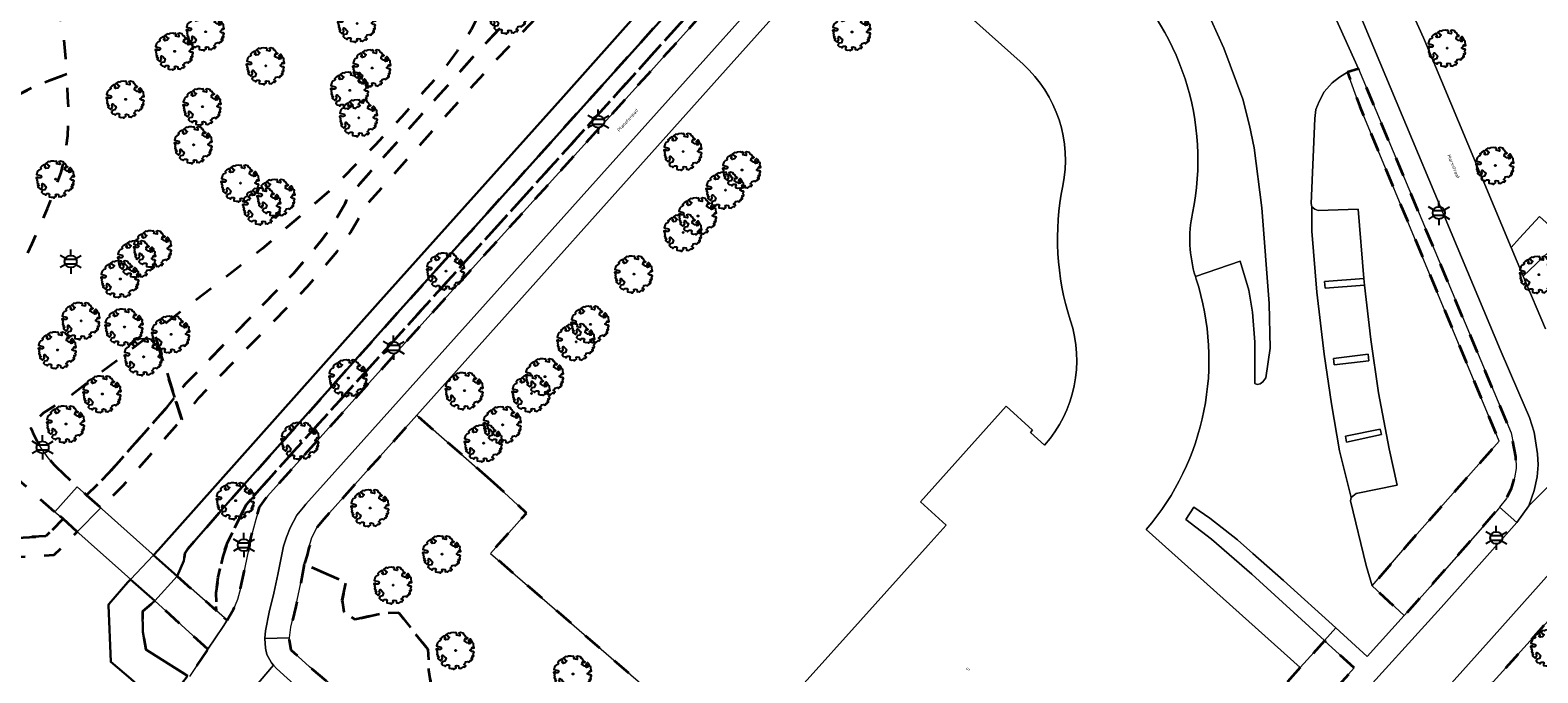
# Model space of a CAD drawing. Extents: x 105780 to 185197, y 477999 to 525027.
# Tile 379 of 562: x 108224 to 108381, y 479067 to 479134. Entities that reach past the tile are written whole.
import ezdxf
from ezdxf.enums import TextEntityAlignment as Align

# ---------------------------------------------------------------- set-up
doc = ezdxf.new("R2010")
doc.units = 0
doc.linetypes.add('XX-HIDDEN', pattern=[4, 2, -2])
for name, color, linetype, lineweight in [('B-GV-GR-BOOM-S', 252, 'Continuous', 25), ('B-GV-GR-MATERIAALGRENS-G', 252, 'XX-HIDDEN', 35), ('B-RO-IE-MEUBILAIR_WEGMEUBILAIR-S', 252, 'Continuous', 25), ('B-WE-GW-WATERGANG_SLOOT_INSTEEK-G', 252, 'Continuous', 30), ('B-XX-KG-KADASTRAAL_BEBOUWING-G', 252, 'Continuous', 20), ('B1-WE-KW-KUNSTWERK_DEK-BRUG', 252, 'Continuous', 18), ('B1-WE-OG-BEBOUWING-T18', 7, 'Continuous', 18), ('B1-WE-OG-TERREIN_ERF-GV', 252, 'Continuous', 18), ('B1-WE-OG-TOPOGRAFIE-T18', 10, 'Continuous', 18), ('B1-WE-VH-VERHARDING_BEDRIJFSVLOERPLAAT-GV', 252, 'Continuous', 18), ('B1-WE-VH-VERHARDING_BETONSTRAATSTEEN-GV', 252, 'Continuous', 18), ('B1-WE-VH-VERHARDING_TEGEL-GV', 252, 'Continuous', 18), ('TIJDELIJK UIT -WE-VH-VERHARDING_ASFALT-GV', 252, 'Continuous', 18)]:
    doc.layers.add(name, color=color, linetype=linetype, lineweight=lineweight)
doc.styles.add('NLCS-ISO', font='NLCS-ISO.ttf')
doc.styles.add('NLCS-ISO-M200-T18', font='NLCS-ISO.ttf', dxfattribs={"height": 0.36})

# ---------------------------------------------------------------- blocks, each defined once
blk = doc.blocks.new('B-SIE-WEG_LICHTMAST-SO')
at = {"ltscale": 0.1}
for p, q in [((-1.1, 0.63), (-2.19, 1.27)), ((0, 1.27), (0, 2.53)), ((1.1, 0.63), (2.19, 1.27)), ((-1.1, -0.63), (-2.19, -1.27)), ((0, -1.27), (0, -2.53)), ((1.1, -0.63), (2.19, -1.27))]:
    blk.add_line(p, q, dxfattribs=at)
at = {"flags": 128}
for points in [[(-1.16, 0.5), (1.16, 0.5)], [(-1.16, -0.5), (1.16, -0.5)]]:
    blk.add_lwpolyline(points, dxfattribs=at)
at = {"ltscale": 0.1}
blk.add_circle((0, 0), 1.27, dxfattribs=at)
at = {"style": 'NLCS-ISO'}
blk.add_attdef('TYPE', text='', height=1.8, dxfattribs=at).set_placement((0, 2.53), align=Align.BOTTOM_CENTER)
blk = doc.blocks.new('B-SGR-BOOM_06')
at = {"linetype": 'Continuous', "flags": 128}
blk.add_lwpolyline([(1.08, 1.41), (1.01, 1.58), (0.88, 1.63), (0.78, 1.81), (0.51, 1.88), (0.34, 1.81), (0.44, 1.71), (0.43, 1.52), (0.09, 1.59), (0.14, 1.73), (0.07, 1.88), (-0.06, 1.84), (-0.19, 1.88), (-0.46, 1.86), (-0.6, 1.79), (-0.78, 1.83), (-1.02, 1.64), (-0.85, 1.56), (-0.8, 1.46), (-0.63, 1.37), (-0.8, 1.16), (-1.02, 1.11), (-1.17, 1.24), (-1.05, 1.29), (-1.15, 1.54), (-1.45, 1.37), (-1.6, 1.21), (-1.52, 1.14), (-1.6, 1.01), (-1.77, 0.94), (-1.89, 0.82), (-2, 0.49), (-1.55, 0.37), (-1.48, 0.22), (-1.6, 0.12), (-1.8, 0.12), (-1.84, 0.22), (-2.04, 0.15), (-1.9, -0.07), (-1.97, -0.15), (-1.89, -0.22), (-1.95, -0.4), (-1.81, -0.47), (-1.89, -0.62), (-1.77, -0.64), (-1.72, -0.68), (-1.85, -0.84), (-1.57, -1.07), (-1.47, -0.97), (-1.38, -0.79), (-1.45, -0.7), (-1.37, -0.47), (-1.25, -0.54), (-1.12, -0.7), (-1, -0.8), (-1.12, -1.12), (-1.37, -1.17), (-1.47, -1.36), (-1.33, -1.51), (-1.13, -1.56), (-1.11, -1.61), (-1.08, -1.66), (-0.93, -1.49), (-0.73, -1.49), (-0.63, -1.56), (-0.68, -1.71), (-0.68, -1.84), (-0.46, -1.89), (-0.24, -1.88), (-0.19, -1.98), (-0.09, -1.86), (0.04, -1.79), (-0.02, -1.6), (0.11, -1.56), (0.31, -1.61), (0.34, -1.84), (0.46, -1.83), (0.58, -1.89), (0.83, -1.69), (0.95, -1.74), (0.93, -1.66), (1.06, -1.59), (0.96, -1.49), (0.85, -1.46), (1.03, -1.29), (1.05, -1.19), (1.26, -1.14), (1.42, -1.22), (1.51, -1.12), (1.51, -1.05), (1.65, -1.05), (1.65, -0.95), (1.78, -0.91), (1.78, -0.82), (1.63, -0.82), (1.82, -0.64), (1.7, -0.57), (1.85, -0.62), (1.9, -0.5), (1.82, -0.37), (1.93, -0.18), (1.87, -0.1), (1.7, -0.1), (1.5, 0.03), (1.63, 0.12), (1.75, 0.34), (1.82, 0.24), (1.95, 0.29), (1.87, 0.57), (1.88, 0.75), (1.8, 0.79), (1.67, 1.06), (1.53, 1.21), (1.35, 1.04), (1.47, 0.97), (1.57, 0.72), (1.41, 0.69), (1.33, 0.85), (1.2, 0.82), (1.06, 0.92), (0.9, 1.01), (0.98, 1.07), (0.93, 1.17), (1.01, 1.27), (1.15, 1.22), (1.26, 1.29)], close=True, dxfattribs=at)
blk.add_circle((0, 0), 0.06)
at = {"style": 'NLCS-ISO'}
blk.add_attdef('SOORT', text='', height=0.3, dxfattribs=at).set_placement((0, -0.36), align=Align.TOP_CENTER)

msp = doc.modelspace()

# ---------------------------------------------------------------- linework, layer by layer
at = {"layer": 'B-GV-GR-MATERIAALGRENS-G', "flags": 128}
for points in [[(108337.859, 479185.615), (108337.586, 479185.846), (108337.348, 479186.106), (108337.259, 479186.203), (108335.081, 479184.199), (108310.243, 479157.769), (108262.432, 479104.668), (108244.644, 479084.765), (108240.18, 479079.664), (108239.894, 479079.254), (108239.79, 479078.427), (108239.085, 479076.855), (108243.206, 479073.226), (108243.155, 479075.069), (108243.381, 479076.741), (108243.878, 479078.91), (108244.33, 479080.266), (108245.369, 479082.435), (108246.364, 479084.333), (108247.677, 479085.873)], [(108313.381, 479157.079), (108337.366, 479183.371), (108338.701, 479184.906), (108337.859, 479185.615), (108247.677, 479085.873), (108246.364, 479084.333), (108245.369, 479082.435), (108244.33, 479080.266), (108243.878, 479078.91), (108243.381, 479076.741), (108243.155, 479075.069), (108243.206, 479073.226), (108244.319, 479072.246), (108244.99, 479073.378), (108245.414, 479074.409), (108245.731, 479075.559), (108246.85, 479080.964), (108247.32, 479082.752), (108247.721, 479084.038), (108248.536, 479085.183), (108265.309, 479103.843), (108288.341, 479129.283), (108289.501, 479130.571)], [(108282.218, 479144.281), (108275.751, 479147.064), (108274.373, 479143.353), (108271.14, 479136.45), (108269.853, 479133.901), (108268.404, 479131.755), (108266.83, 479129.566), (108264.851, 479127.422), (108262.593, 479124.805), (108259.801, 479121.869), (108255.47, 479117.453), (108247.978, 479111.03), (108243.427, 479107.477), (108236.675, 479102.321), (108238.849, 479095.509), (108239.911, 479096.851), (108251.249, 479108.445), (108254.245, 479111.977), (108255.552, 479113.823), (108256.656, 479115.771), (108256.895, 479116.372), (108270.735, 479131.839), (108278.1, 479139.623)], [(108221.668, 479126.706), (108224.448, 479128.118), (108227.547, 479129.272), (108227.51, 479129.91), (108227.459, 479130.927), (108227.285, 479132.895), (108226.963, 479134.827), (108226.712, 479135.827), (108226.403, 479136.752), (108225.579, 479138.62), (108224.747, 479140.241), (108223.604, 479142.12), (108222.474, 479143.808), (108221.391, 479145.187), (108220.57, 479143.8), (108219.998, 479143.189), (108219.032, 479141.759), (108218.238, 479140.006), (108216.81, 479138.167), (108215.124, 479136.16), (108213.476, 479133.709), (108210.894, 479129.652), (108209.112, 479127.461), (108207.381, 479125.964), (108205.369, 479124.764), (108203.459, 479123.86), (108201.046, 479123.026), (108198.81, 479122.367), (108196.545, 479122.411), (108194.841, 479122.841), (108193.741, 479123.499), (108192.901, 479124.184), (108192.667, 479120.536), (108192.844, 479119.236), (108193.351, 479117.276), (108194.321, 479114.779), (108195.565, 479112.818), (108197.809, 479109.694), (108204.614, 479100.979), (108204.28, 479102.189), (108204.326, 479104.069), (108204.606, 479106.194), (108205.905, 479109.53), (108207.072, 479111.972), (108208.803, 479114.383), (108210.998, 479116.994), (108213.197, 479119.366), (108216.084, 479122.133), (108218.622, 479124.486)], [(108284.152, 479143.449), (108282.218, 479144.281), (108278.1, 479139.623), (108270.735, 479131.839), (108256.895, 479116.372), (108256.656, 479115.771), (108255.552, 479113.823), (108254.245, 479111.977), (108251.249, 479108.445), (108239.911, 479096.851), (108238.849, 479095.509), (108239.582, 479093.21), (108240.257, 479094.118), (108241.402, 479095.516), (108252.728, 479107.097), (108255.827, 479110.75), (108257.241, 479112.748), (108258.465, 479114.907), (108258.623, 479115.305), (108269.421, 479127.418), (108272.188, 479130.464), (108279.576, 479138.273)], [(108227.547, 479129.272), (108224.448, 479128.118), (108221.668, 479126.706), (108218.622, 479124.486), (108216.084, 479122.133), (108213.197, 479119.366), (108210.998, 479116.994), (108208.803, 479114.383), (108207.072, 479111.972), (108205.905, 479109.53), (108204.606, 479106.194), (108204.326, 479104.069), (108204.28, 479102.189), (108204.614, 479100.979), (108207.512, 479098.205), (108209.521, 479096.487), (108210.946, 479095.584), (108212.618, 479094.886), (108214.243, 479094.102), (108215.059, 479094.047), (108216.281, 479094.239), (108218.096, 479094.808), (108219.329, 479095.422), (108219.441, 479097.138), (108219.769, 479099.477), (108220.329, 479102.115), (108220.994, 479104.503), (108221.883, 479106.88), (108222.811, 479109.164), (108223.93, 479111.589), (108225.553, 479115.239), (108226.298, 479117.116), (108226.957, 479119.003), (108227.388, 479120.902), (108227.669, 479122.88), (108227.758, 479124.902), (108227.684, 479126.924)], [(108362.631, 479129.826), (108361.49, 479129.487), (108362.762, 479125.909), (108377.341, 479090.935), (108367.672, 479080.027), (108364.059, 479075.833), (108367.404, 479072.723), (108369.282, 479074.779), (108370.107, 479075.721), (108377.291, 479083.924), (108377.375, 479084.032), (108378.085, 479084.939), (108378.619, 479085.995), (108378.924, 479087.096), (108379.096, 479088.073), (108379.087, 479089.291), (108378.597, 479091.798)], [(108239.582, 479093.21), (108238.849, 479095.509), (108238.028, 479094.472), (108231.931, 479087.597), (108229.637, 479085.295), (108231.13, 479083.961), (108233.389, 479086.226)], [(108271.912, 479086.874), (108264.156, 479093.641), (108254.45, 479082.81), (108253.738, 479081.962), (108253.175, 479080.871), (108252.884, 479079.787), (108252.697, 479079.026), (108252.395, 479078.076), (108256.752, 479076.2), (108256.356, 479074.339), (108256.532, 479073.098), (108257.713, 479072.303), (108260.548, 479072.957), (108262.264, 479073.025), (108265.312, 479069.201), (108265.418, 479067.033), (108265.708, 479065.22), (108266.464, 479064.436), (108268.16, 479063.966), (108269.793, 479065.042), (108272.572, 479062.548), (108272.808, 479060.495), (108274.215, 479058.923), (108275.378, 479058.898), (108277.965, 479059.02), (108281.622, 479059.178), (108283.191, 479059.122), (108284.962, 479058.791), (108289.874, 479063.631), (108271.855, 479079.22), (108275.192, 479082.942), (108275.627, 479083.428)], [(108226.317, 479083.572), (108226.264, 479083.544), (108222.83, 479086.64), (108220.337, 479088.94), (108219.737, 479089.619), (108219.667, 479089.737), (108218.898, 479089.25), (108217.245, 479087.806), (108216.421, 479086.951), (108216.496, 479086.877), (108215.385, 479085.787), (108220.752, 479080.775), (108225.376, 479081.021), (108227.164, 479082.815)], [(108228.658, 479081.481), (108227.164, 479082.815), (108225.376, 479081.021), (108220.752, 479080.775), (108215.385, 479085.787), (108213.957, 479084.386), (108215.652, 479082.802), (108220.009, 479078.732), (108226.249, 479079.065)], [(108409.534, 479084.053), (108400.879, 479083.549), (108397.322, 479083.144), (108394.905, 479082.726), (108392.736, 479082.041), (108391.321, 479081.341), (108390.024, 479080.394), (108388.842, 479079.234), (108368.449, 479056.652), (108366.835, 479054.555), (108366.051, 479053.237), (108365.778, 479052.139), (108366.231, 479051.168), (108366.901, 479050.28), (108369.842, 479047.424), (108371.286, 479046.127), (108399.728, 479077.227), (108413.317, 479064.744), (108414.748, 479063.601), (108415.48, 479064.403), (108422.425, 479072.247)], [(108252.395, 479078.076), (108252.042, 479076.144), (108251.503, 479073.661), (108250.988, 479071.524), (108250.857, 479070.401), (108250.81, 479070.16), (108250.993, 479069.153), (108252.944, 479067.378), (108255.484, 479065.235), (108257.104, 479063.995), (108259.548, 479062.399), (108261.283, 479061.47), (108263.202, 479060.65), (108265.653, 479059.878), (108268.359, 479059.349), (108271.487, 479058.983), (108274.215, 479058.923), (108272.808, 479060.495), (108272.572, 479062.548), (108269.793, 479065.042), (108268.16, 479063.966), (108266.464, 479064.436), (108265.708, 479065.22), (108265.418, 479067.033), (108265.312, 479069.201), (108262.264, 479073.025), (108260.548, 479072.957), (108257.713, 479072.303), (108256.532, 479073.098), (108256.356, 479074.339), (108256.752, 479076.2)], [(108242.317, 479069.208), (108236.756, 479074.247), (108235.462, 479073.147), (108235.52, 479071.012), (108235.808, 479069.166), (108240.176, 479066.445), (108240.229, 479066.519), (108240.394, 479066.368)], [(108362.19, 479067.253), (108359.077, 479070.091), (108356.53, 479067.29), (108324.49, 479031.56), (108306.404, 479047.738), (108303.692, 479044.741), (108318.75, 479031.307), (108321.269, 479029.059), (108322.36, 479028.204), (108323.158, 479027.736), (108324.484, 479027.431), (108325.26, 479027.335), (108325.62, 479027.385), (108325.628, 479027.387), (108325.997, 479027.466), (108326.604, 479027.928), (108327.609, 479028.737)]]:
    msp.add_lwpolyline(points, close=True, dxfattribs=at)
for points in [[(108238.849, 479095.509), (108236.675, 479102.321), (108227.994, 479095.715), (108225.127, 479093.892), (108224.315, 479093.12), (108224.043, 479092.73), (108223.772, 479092.385)], [(108226.441, 479088.252), (108228.646, 479086.18), (108229.637, 479085.295), (108231.931, 479087.597), (108238.028, 479094.472), (108238.849, 479095.509)]]:
    msp.add_lwpolyline(points, dxfattribs=at)
msp.add_lwpolyline([(108223.772, 479092.385, 0.0956499), (108226.441, 479088.252)], format="xyb", dxfattribs=at)
at = {"layer": 'B-WE-GW-WATERGANG_SLOOT_INSTEEK-G', "flags": 128}
for points in [[(108335.081, 479184.199), (108337.259, 479186.203), (108334.833, 479188.848), (108316.732, 479168.546), (108300.407, 479150.454), (108279.5, 479126.946), (108260.097, 479105.331), (108237.116, 479079.571), (108236.628, 479079.05), (108239.085, 479076.855), (108239.79, 479078.427), (108239.894, 479079.254), (108240.18, 479079.664), (108244.644, 479084.765), (108262.432, 479104.668), (108310.243, 479157.769)], [(108235.52, 479071.012), (108235.462, 479073.147), (108236.756, 479074.247), (108234.236, 479076.498), (108233.954, 479076.197), (108231.941, 479073.913), (108231.92, 479073.826), (108232.154, 479067.881), (108234.266, 479066.131), (108237.731, 479062.988), (108239.664, 479065.72), (108240.025, 479066.231), (108240.176, 479066.445), (108235.808, 479069.166)]]:
    msp.add_lwpolyline(points, close=True, dxfattribs=at)
at = {"layer": 'B-XX-KG-KADASTRAAL_BEBOUWING-G', "flags": 128}
for points in [[(108336.85, 479140.59), (108336.449, 479140.948), (108330.97, 479145.83), (108321.733, 479135.514), (108327.559, 479130.311)], [(108345.66, 479107.86), (108345.574, 479108.131)], [(108329.809, 479090.523), (108328.321, 479091.858), (108328.541, 479092.103), (108325.78, 479094.58), (108316.82, 479084.59), (108319.5, 479082.18), (108317.622, 479080.086), (108314.829, 479076.972), (108310.559, 479072.211), (108304.674, 479065.651), (108300.234, 479060.7), (108297.188, 479057.304), (108296.53, 479056.57), (108298.47, 479054.835), (108306.404, 479047.738), (108324.49, 479031.56), (108356.53, 479067.29), (108340.44, 479081.71)]]:
    msp.add_lwpolyline(points, dxfattribs=at)
for points in [[(108345.26, 479114.77, 0.2659137), (108336.85, 479140.59)], [(108327.559, 479130.311, -0.2654337), (108331.716, 479117.604)], [(108331.716, 479117.604, 0.1306783), (108332.494, 479103.6)], [(108345.574, 479108.131, -0.1253176), (108345.26, 479114.77)], [(108340.44, 479081.71, 0.2612635), (108345.66, 479107.86)], [(108332.494, 479103.6, -0.2657263), (108329.809, 479090.523)]]:
    msp.add_lwpolyline(points, format="xyb", dxfattribs=at)
at = {"layer": 'B1-WE-KW-KUNSTWERK_DEK-BRUG', "flags": 128}
msp.add_lwpolyline([(108228.646, 479086.18), (108226.317, 479083.572), (108236.756, 479074.247), (108239.085, 479076.855)], close=True, dxfattribs=at)
at = {"layer": 'B1-WE-OG-TERREIN_ERF-GV', "flags": 128}
for points in [[(108403.456, 479210.045), (108379.977, 479208.794), (108372.156, 479208.373), (108367.054, 479202.687), (108351.287, 479185.188), (108349.416, 479183.112), (108355.462, 479168.666), (108358.356, 479161.75), (108356.236, 479160.701), (108364.576, 479140.674), (108364.914, 479140.479), (108365.285, 479140.385), (108366.005, 479140.654), (108369.421, 479133.061), (108369.52, 479132.824), (108378.597, 479111.162), (108379.459, 479112.162), (108381.564, 479114.404)], [(108324.581, 479161.065), (108297.044, 479130.338), (108264.156, 479093.641), (108271.912, 479086.874), (108275.627, 479083.428), (108275.192, 479082.942), (108271.855, 479079.22), (108289.874, 479063.631), (108294.62, 479059.525), (108292.5, 479057.119), (108294.984, 479054.847), (108296.53, 479056.57), (108297.188, 479057.304), (108300.234, 479060.7), (108304.674, 479065.651), (108310.559, 479072.211), (108314.829, 479076.972), (108317.622, 479080.086), (108319.5, 479082.18), (108316.82, 479084.59), (108325.78, 479094.58), (108328.541, 479092.103), (108328.321, 479091.858), (108329.809, 479090.523)], [(108327.559, 479130.311), (108321.733, 479135.514), (108330.97, 479145.83)], [(108351.706, 479121.567), (108351.212, 479123.929), (108350.527, 479126.66), (108348.541, 479131.988), (108347.229, 479134.92), (108345.839, 479137.445), (108344.79, 479139.006), (108343.124, 479141.203), (108342.508, 479141.839), (108341.816, 479142.42), (108341.062, 479142.788), (108340.294, 479142.961), (108339.458, 479142.985), (108338.737, 479142.794), (108337.951, 479142.422), (108337.232, 479141.846), (108336.449, 479140.948), (108336.85, 479140.59)], [(108360.655, 479089.937), (108359.796, 479094.849), (108359.025, 479100.042), (108358.271, 479106.518), (108357.75, 479112.887), (108357.73, 479115.421), (108357.661, 479115.766), (108358.077, 479124.653), (108358.156, 479125.59), (108358.501, 479126.421), (108359.022, 479127.429), (108359.888, 479128.354), (108360.637, 479128.964), (108361.49, 479129.487), (108362.631, 479129.826), (108359.696, 479136.306)], [(108347.229, 479134.92), (108348.541, 479131.988), (108350.527, 479126.66), (108351.212, 479123.929), (108351.706, 479121.567), (108352.505, 479115.318), (108353.276, 479105.315), (108353.375, 479100.658), (108352.94, 479097.542), (108352.623, 479097.129), (108352.336, 479096.928), (108352.038, 479096.854), (108351.804, 479096.962), (108351.789, 479101.278), (108351.557, 479104.428), (108351.15, 479106.718), (108350.246, 479109.75), (108345.574, 479108.131), (108345.66, 479107.86)], [(108345.574, 479108.131), (108350.246, 479109.75), (108351.15, 479106.718), (108351.557, 479104.428), (108351.789, 479101.278), (108351.804, 479096.962), (108352.038, 479096.854), (108352.336, 479096.928), (108352.623, 479097.129), (108352.94, 479097.542), (108353.375, 479100.658), (108353.276, 479105.315), (108352.505, 479115.318), (108351.706, 479121.567)], [(108383.883, 479111.992), (108379.848, 479108.18), (108382.163, 479102.687)], [(108340.44, 479081.71), (108356.53, 479067.29), (108359.077, 479070.091), (108359.058, 479070.108), (108351.464, 479077.033), (108347.265, 479080.71), (108344.586, 479082.754), (108345.421, 479084.03), (108347.074, 479082.906), (108349.981, 479080.641), (108351.565, 479079.191), (108354.776, 479076.375), (108360.243, 479071.43), (108363.528, 479068.459), (108367.404, 479072.723), (108364.059, 479075.833), (108363.411, 479077.942), (108361.782, 479084.711), (108361.864, 479085.055), (108360.655, 479089.937)]]:
    msp.add_lwpolyline(points, dxfattribs=at)
at = {"layer": 'B1-WE-OG-TERREIN_ERF-GV'}
for points in [[(108336.85, 479140.59, -0.2659137), (108345.26, 479114.77)], [(108331.716, 479117.604, 0.2654337), (108327.559, 479130.311)], [(108332.494, 479103.6, -0.1306783), (108331.716, 479117.604)], [(108345.26, 479114.77, 0.1253176), (108345.574, 479108.131)], [(108345.66, 479107.86, -0.2612635), (108340.44, 479081.71)], [(108329.809, 479090.523, 0.2657263), (108332.494, 479103.6)]]:
    msp.add_lwpolyline(points, format="xyb", dxfattribs=at)
at = {"layer": 'B1-WE-OG-TERREIN_ERF-GV', "flags": 128}
for points in [[(108362.762, 479125.909), (108361.49, 479129.487), (108360.637, 479128.964), (108359.888, 479128.354), (108359.022, 479127.429), (108358.501, 479126.421), (108358.156, 479125.59), (108358.077, 479124.653), (108357.661, 479115.766), (108357.73, 479115.421), (108358.066, 479115.159), (108358.398, 479115.028), (108362.588, 479115.167), (108363.188, 479107.922), (108363.245, 479107.237), (108363.928, 479101.557), (108364.715, 479095.997), (108365.816, 479090.144), (108366.674, 479086.354), (108362.372, 479085.484), (108361.864, 479085.055), (108361.782, 479084.711), (108363.411, 479077.942), (108364.059, 479075.833), (108367.672, 479080.027), (108377.341, 479090.935)], [(108363.245, 479107.237), (108359.149, 479106.931), (108359.056, 479107.629), (108363.188, 479107.922), (108362.588, 479115.167), (108358.398, 479115.028), (108358.066, 479115.159), (108357.73, 479115.421), (108357.75, 479112.887), (108358.271, 479106.518), (108359.025, 479100.042), (108359.796, 479094.849), (108360.655, 479089.937), (108361.864, 479085.055), (108362.372, 479085.484), (108366.674, 479086.354), (108365.816, 479090.144), (108364.715, 479095.997), (108363.928, 479101.557)], [(108363.188, 479107.922), (108359.056, 479107.629), (108359.149, 479106.931), (108363.245, 479107.237)], [(108363.72, 479099.342), (108363.627, 479100.04), (108360.027, 479099.583), (108360.085, 479098.915)], [(108363.72, 479099.342), (108360.085, 479098.915), (108360.027, 479099.583), (108363.627, 479100.04)], [(108365.023, 479091.623), (108361.362, 479090.848), (108361.26, 479091.465), (108364.885, 479092.196)], [(108365.023, 479091.623), (108364.885, 479092.196), (108361.26, 479091.465), (108361.362, 479090.848)], [(108354.776, 479076.375), (108351.565, 479079.191), (108349.981, 479080.641), (108347.074, 479082.906), (108345.421, 479084.03), (108344.586, 479082.754), (108347.265, 479080.71), (108351.464, 479077.033), (108359.058, 479070.108), (108360.243, 479071.43)]]:
    msp.add_lwpolyline(points, close=True, dxfattribs=at)
at = {"layer": 'B1-WE-VH-VERHARDING_BEDRIJFSVLOERPLAAT-GV', "flags": 128}
for points in [[(108231.13, 479083.961), (108229.637, 479085.295), (108228.646, 479086.18), (108226.317, 479083.572), (108227.164, 479082.815), (108228.658, 479081.481)], [(108239.085, 479076.855), (108236.628, 479079.05), (108234.236, 479076.498), (108236.756, 479074.247)]]:
    msp.add_lwpolyline(points, close=True, dxfattribs=at)
at = {"layer": 'B1-WE-VH-VERHARDING_BETONSTRAATSTEEN-GV', "flags": 128}
for points in [[(108382.163, 479102.687), (108379.848, 479108.18), (108378.597, 479111.162), (108369.52, 479132.824), (108369.421, 479133.061), (108366.005, 479140.654), (108365.285, 479140.385), (108361.428, 479138.72), (108377.424, 479100.515), (108379.38, 479095.993), (108380.492, 479093.422), (108381.01, 479091.895), (108381.336, 479089.614), (108381.418, 479088.483), (108381.32, 479087.208), (108381.01, 479085.786), (108380.428, 479084.18), (108382.449, 479086.19)], [(108382.449, 479086.19), (108380.428, 479084.18), (108379.168, 479082.435), (108371.278, 479073.573), (108362.026, 479063.406), (108330.092, 479027.653), (108328.649, 479026.357), (108327.93, 479025.525), (108318.156, 479014.223), (108313.678, 479009.213), (108318.111, 479005.182), (108331.731, 479020.397), (108351.875, 479042.9), (108363.635, 479055.946), (108376.519, 479070.343), (108386.907, 479081.952)], [(108379.168, 479082.435), (108377.375, 479084.032), (108377.291, 479083.924), (108370.107, 479075.721), (108369.282, 479074.779), (108367.404, 479072.723), (108363.528, 479068.459), (108360.243, 479071.43), (108359.058, 479070.108), (108359.077, 479070.091), (108362.19, 479067.253), (108327.609, 479028.737), (108326.604, 479027.928), (108325.997, 479027.466), (108325.628, 479027.387), (108326.294, 479024.966)], [(108327.93, 479025.525), (108328.649, 479026.357), (108330.092, 479027.653), (108362.026, 479063.406), (108371.278, 479073.573), (108379.168, 479082.435)], [(108255.484, 479065.235), (108252.944, 479067.378), (108250.993, 479069.153), (108250.81, 479070.16), (108250.857, 479070.401), (108248.284, 479070.345), (108248.345, 479069.317), (108248.494, 479068.662), (108248.982, 479067.775), (108249.19, 479067.539), (108249.492, 479067.197), (108251.734, 479065.174)]]:
    msp.add_lwpolyline(points, dxfattribs=at)
msp.add_lwpolyline([(108383.883, 479111.992), (108384.05, 479112.15), (108381.564, 479114.404), (108379.459, 479112.162), (108378.597, 479111.162), (108379.848, 479108.18)], close=True, dxfattribs=at)
at = {"layer": 'B1-WE-VH-VERHARDING_TEGEL-GV', "flags": 128}
for points in [[(108318.67, 479158.034), (108295.287, 479131.973), (108252.568, 479084.362), (108252.305, 479084.063), (108251.631, 479083.206), (108250.93, 479081.889), (108250.539, 479080.905), (108250.224, 479079.981), (108249.632, 479077.031), (108249.202, 479075.066), (108248.736, 479073.068), (108248.336, 479071.117), (108248.282, 479070.379), (108248.284, 479070.345), (108250.857, 479070.401), (108250.988, 479071.524), (108251.503, 479073.661), (108252.042, 479076.144), (108252.395, 479078.076), (108252.697, 479079.026), (108252.884, 479079.787), (108253.175, 479080.871), (108253.738, 479081.962), (108254.45, 479082.81), (108264.156, 479093.641), (108297.044, 479130.338), (108324.581, 479161.065)], [(108386.907, 479081.952), (108376.519, 479070.343), (108363.635, 479055.946), (108362.737, 479054.104), (108362.466, 479052.974), (108362.482, 479051.869), (108362.66, 479050.922), (108362.855, 479050.458), (108366.835, 479054.555), (108368.449, 479056.652), (108388.842, 479079.234)]]:
    msp.add_lwpolyline(points, dxfattribs=at)
msp.add_lwpolyline([(108380.428, 479084.18), (108381.01, 479085.786), (108381.32, 479087.208), (108381.418, 479088.483), (108381.336, 479089.614), (108381.01, 479091.895), (108380.492, 479093.422), (108379.38, 479095.993), (108377.424, 479100.515), (108361.428, 479138.72), (108359.194, 479137.775), (108359.241, 479137.662), (108359.696, 479136.306), (108362.631, 479129.826), (108378.597, 479091.798), (108379.087, 479089.291), (108379.096, 479088.073), (108378.924, 479087.096), (108378.619, 479085.995), (108378.085, 479084.939), (108377.375, 479084.032), (108379.168, 479082.435)], close=True, dxfattribs=at)
at = {"layer": 'TIJDELIJK UIT -WE-VH-VERHARDING_ASFALT-GV', "flags": 128}
for points in [[(108247.185, 479065.21), (108249.19, 479067.539), (108248.982, 479067.775), (108248.494, 479068.662), (108248.345, 479069.317), (108248.284, 479070.345), (108248.282, 479070.379), (108248.336, 479071.117), (108248.736, 479073.068), (108249.202, 479075.066), (108249.632, 479077.031), (108250.224, 479079.981), (108250.539, 479080.905), (108250.93, 479081.889), (108251.631, 479083.206), (108252.305, 479084.063), (108252.568, 479084.362), (108295.287, 479131.973), (108318.67, 479158.034)], [(108313.381, 479157.079), (108289.501, 479130.571), (108288.341, 479129.283), (108265.309, 479103.843), (108248.536, 479085.183), (108247.721, 479084.038), (108247.32, 479082.752), (108246.85, 479080.964), (108245.731, 479075.559), (108245.414, 479074.409), (108244.99, 479073.378), (108244.319, 479072.246), (108243.927, 479071.586), (108242.317, 479069.208), (108240.394, 479066.368)], [(108251.734, 479065.174), (108249.492, 479067.197), (108249.19, 479067.539), (108247.185, 479065.21)]]:
    msp.add_lwpolyline(points, dxfattribs=at)
at = {"layer": 'TIJDELIJK UIT -WE-VH-VERHARDING_ASFALT-GV'}
msp.add_lwpolyline([(108226.441, 479088.252, -0.0956499), (108223.772, 479092.385)], format="xyb", dxfattribs=at)
at = {"layer": 'TIJDELIJK UIT -WE-VH-VERHARDING_ASFALT-GV', "flags": 128}
for points in [[(108226.317, 479083.572), (108236.756, 479074.247), (108239.085, 479076.855), (108228.646, 479086.18)], [(108239.085, 479076.855), (108236.756, 479074.247), (108242.317, 479069.208), (108243.927, 479071.586), (108244.319, 479072.246), (108243.206, 479073.226)]]:
    msp.add_lwpolyline(points, close=True, dxfattribs=at)

# ---------------------------------------------------------------- block references
at = {"layer": 'B-GV-GR-BOOM-S', "linetype": 'Continuous', "lineweight": 0}
for p in [(108273.703, 479135.446), (108242.081, 479133.707), (108257.915, 479134.572), (108309.67, 479133.68), (108371.9, 479131.985), (108238.845, 479131.662), (108248.37, 479130.148), (108259.49, 479129.923), (108257.16, 479127.593), (108233.709, 479126.654), (108241.742, 479125.881), (108258.106, 479124.717), (108240.821, 479121.901), (108292.017, 479121.19), (108298.166, 479119.268), (108376.928, 479119.73), (108226.398, 479118.313), (108245.721, 479117.885), (108249.479, 479116.392), (108296.437, 479117.154), (108247.983, 479115.494), (108293.555, 479114.464), (108292.017, 479112.735), (108234.907, 479109.983), (108236.571, 479111.04), (108267.212, 479108.706), (108286.864, 479108.393), (108381.491, 479108.339), (108233.161, 479107.883), (108229.066, 479103.517), (108233.588, 479102.863), (108238.465, 479102.101), (108282.319, 479103.145), (108226.597, 479100.462), (108280.827, 479101.309), (108235.597, 479099.749), (108257.005, 479097.541), (108277.558, 479097.677), (108231.281, 479095.864), (108269.151, 479096.209), (108276.152, 479095.927), (108227.472, 479092.728), (108273.131, 479092.648), (108251.994, 479090.983), (108271.152, 479090.726), (108245.225, 479084.719), (108259.289, 479083.966), (108266.799, 479079.142), (108261.689, 479075.9), (108268.217, 479069.07), (108382.661, 479069.349), (108280.488, 479066.618)]:
    msp.add_blockref('B-SGR-BOOM_06', p, dxfattribs=at)
at = {"layer": 'B-RO-IE-MEUBILAIR_WEGMEUBILAIR-S', "xscale": 0.5, "yscale": 0.5, "zscale": 0.5}
for p in [(108283.135, 479124.315), (108371.03, 479114.782), (108227.969, 479109.702), (108261.732, 479100.711), (108225.032, 479090.292), (108377.036, 479080.845), (108246.079, 479080.086)]:
    msp.add_blockref('B-SIE-WEG_LICHTMAST-SO', p, dxfattribs=at)

# ---------------------------------------------------------------- texts
at = {"layer": 'B1-WE-OG-BEBOUWING-T18', "style": 'NLCS-ISO-M200-T18'}
msp.add_text('5', height=0.36, rotation=48.1, dxfattribs=at).set_placement((108321.791, 479067.123), align=Align.MIDDLE)
at = {"layer": 'B1-WE-OG-TOPOGRAFIE-T18', "style": 'NLCS-ISO-M200-T18'}
for s, rotation, p in [('Planetenpad', 48, (108286.245, 479124.438)), ('Marsstraat', 292.8, (108372.574, 479119.629))]:
    msp.add_text(s, height=0.36, rotation=rotation, dxfattribs=at).set_placement(p, align=Align.MIDDLE)

doc.saveas('drawing.dxf')
